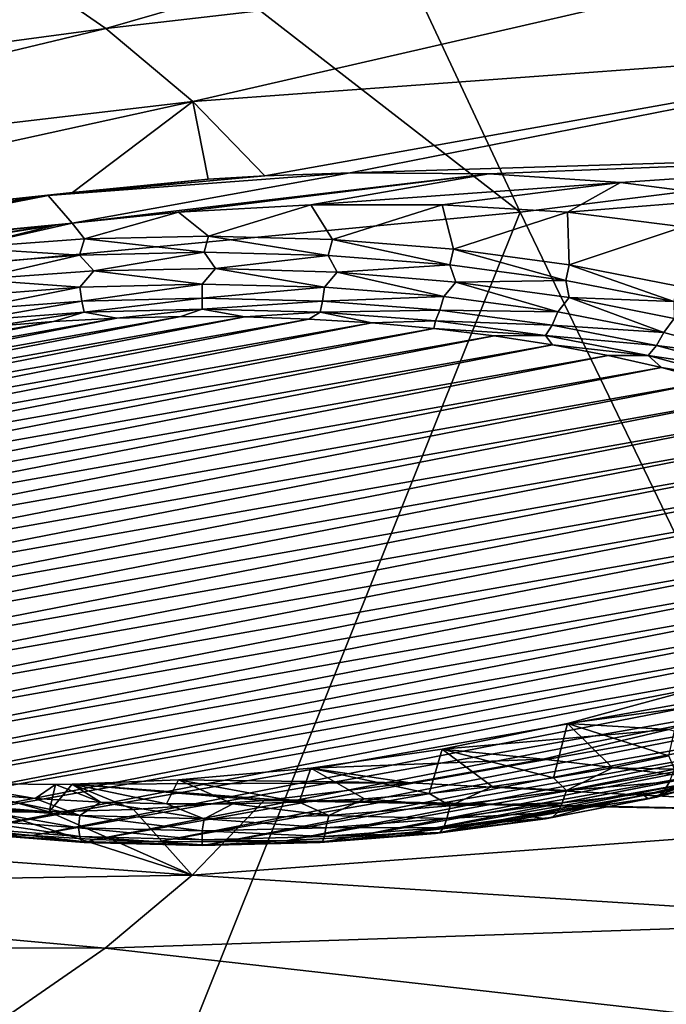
# Model space of a CAD drawing. Header units: metres. Extents: x -90 to 304, y -90 to 74.
# Tile 315 of 570: x 254.13 to 257.22, y -5.94 to -1.24. Entities that reach past the tile are written whole.
import ezdxf

# ---------------------------------------------------------------- set-up
doc = ezdxf.new("R2010")
doc.units = ezdxf.units.M
doc.layers.add('solid_21662050_350', color=7, linetype='CONTINUOUS')

msp = doc.modelspace()

# ---------------------------------------------------------------- linework, layer by layer
at = {"layer": 'solid_21662050_350'}
for points in [[(257.687225, 3.037, 224.12056), (254.282822, 2.61114, 225.305161), (260.456238, -1.669703, 229.696442)], [(254.282822, 2.61114, 225.305161), (250.790009, 2.277417, 226.233841), (256.517975, -2.160777, 231.062302)], [(254.282822, 2.61114, 225.305161), (256.517975, -2.160777, 231.062302), (260.456238, -1.669703, 229.696442)], [(250.790009, 2.277417, 226.233841), (252.478073, -2.545632, 232.133133), (256.517975, -2.160777, 231.062302)], [(254.540344, -1.284626, 170.481384), (254.054245, -0.946853, 169.543182), (257.809937, -0.342236, 168.873215)], [(254.540344, -1.284626, 170.481384), (257.809937, -0.342236, 168.873215), (258.418518, -0.835113, 170.242233)], [(254.955811, -1.633049, 171.449173), (254.540344, -1.284626, 170.481384), (258.418518, -0.835113, 170.242233)], [(254.955811, -1.633049, 171.449173), (258.418518, -0.835113, 170.242233), (258.908417, -1.342935, 171.652771)], [(250.89418, -1.774473, 171.071289), (254.054245, -0.946853, 169.543182), (254.540344, -1.284626, 170.481384)], [(250.89418, -1.774473, 171.071289), (254.540344, -1.284626, 170.481384), (251.30162, -2.062074, 171.870132)], [(251.30162, -2.062074, 171.870132), (254.540344, -1.284626, 170.481384), (254.955811, -1.633049, 171.449173)], [(255.299393, -1.986619, 172.432129), (254.955811, -1.633049, 171.449173), (258.908417, -1.342935, 171.652771)], [(255.705978, -1.972197, 172.484695), (255.299393, -1.986619, 172.432129), (258.908417, -1.342935, 171.652771)], [(255.705978, -1.972197, 172.484695), (258.908417, -1.342935, 171.652771), (259.27652, -1.862429, 173.095718)], [(251.30162, -2.062074, 171.870132), (254.955811, -1.633049, 171.449173), (251.643021, -2.359378, 172.695923)], [(254.381149, -2.066272, 172.444199), (251.643021, -2.359378, 172.695923), (254.955811, -1.633049, 171.449173)], [(255.029358, -2.003288, 172.416916), (254.381149, -2.066272, 172.444199), (254.955811, -1.633049, 171.449173)], [(255.029358, -2.003288, 172.416916), (254.955811, -1.633049, 171.449173), (255.299393, -1.986619, 172.432129)], [(260.456238, -1.669703, 229.696442), (256.517975, -2.160777, 231.062302), (258.947632, -7.20259, 236.48439)], [(256.368073, -1.977268, 172.649658), (255.705978, -1.972197, 172.484695), (259.27652, -1.862429, 173.095718)], [(256.996094, -2.018266, 172.906754), (256.368073, -1.977268, 172.649658), (259.27652, -1.862429, 173.095718)], [(257.574799, -2.093996, 173.24913), (256.996094, -2.018266, 172.906754), (259.27652, -1.862429, 173.095718)], [(254.265396, -2.080986, 172.458694), (255.299393, -1.986619, 172.432129), (255.705978, -1.972197, 172.484695)], [(254.379242, -2.21287, 172.825256), (254.265396, -2.080986, 172.458694), (255.705978, -1.972197, 172.484695)], [(254.379242, -2.21287, 172.825256), (255.705978, -1.972197, 172.484695), (256.368073, -1.977268, 172.649658)], [(255.029358, -2.003288, 172.416916), (255.299393, -1.986619, 172.432129), (254.265396, -2.080986, 172.458694)], [(255.029358, -2.003288, 172.416916), (254.265396, -2.080986, 172.458694), (254.381149, -2.066272, 172.444199)], [(254.379242, -2.21287, 172.825256), (256.368073, -1.977268, 172.649658), (254.887314, -2.160163, 172.794418)], [(254.887314, -2.160163, 172.794418), (256.368073, -1.977268, 172.649658), (255.519119, -2.125284, 172.841232)], [(255.519119, -2.125284, 172.841232), (256.368073, -1.977268, 172.649658), (256.996094, -2.018266, 172.906754)], [(255.519119, -2.125284, 172.841232), (256.996094, -2.018266, 172.906754), (256.145782, -2.125167, 172.983475)], [(256.145782, -2.125167, 172.983475), (256.996094, -2.018266, 172.906754), (256.742859, -2.160463, 173.217392)], [(256.742859, -2.160463, 173.217392), (256.996094, -2.018266, 172.906754), (257.574799, -2.093996, 173.24913)], [(254.381149, -2.066272, 172.444199), (254.265396, -2.080986, 172.458694), (251.643021, -2.359378, 172.695923)], [(254.265396, -2.080986, 172.458694), (253.800323, -2.151169, 172.547668), (251.643021, -2.359378, 172.695923)], [(254.265396, -2.080986, 172.458694), (252.819748, -2.363757, 172.914581), (253.283295, -2.251422, 172.708267)], [(254.379242, -2.21287, 172.825256), (252.819748, -2.363757, 172.914581), (254.265396, -2.080986, 172.458694)], [(254.265396, -2.080986, 172.458694), (253.283295, -2.251422, 172.708267), (253.800323, -2.151169, 172.547668)], [(256.742859, -2.160463, 173.217392), (257.574799, -2.093996, 173.24913), (257.294983, -2.230213, 173.53685)], [(256.517975, -2.160777, 231.062302), (252.478073, -2.545632, 232.133133), (254.316208, -7.65019, 237.727646)], [(256.517975, -2.160777, 231.062302), (254.316208, -7.65019, 237.727646), (258.947632, -7.20259, 236.48439)], [(254.379242, -2.21287, 172.825256), (254.887314, -2.160163, 172.794418), (254.437775, -2.287946, 172.788925)], [(254.887314, -2.160163, 172.794418), (255.030029, -2.274534, 172.751663), (254.437775, -2.287946, 172.788925)], [(254.887314, -2.160163, 172.794418), (255.519119, -2.125284, 172.841232), (255.030029, -2.274534, 172.751663)], [(255.519119, -2.125284, 172.841232), (255.621597, -2.290956, 172.797287), (255.030029, -2.274534, 172.751663)], [(255.519119, -2.125284, 172.841232), (256.145782, -2.125167, 172.983475), (255.621597, -2.290956, 172.797287)], [(256.145782, -2.125167, 172.983475), (256.199493, -2.336852, 172.924759), (255.621597, -2.290956, 172.797287)], [(256.145782, -2.125167, 172.983475), (256.742859, -2.160463, 173.217392), (256.199493, -2.336852, 172.924759)], [(256.742859, -2.160463, 173.217392), (256.750977, -2.411211, 173.131302), (256.199493, -2.336852, 172.924759)], [(256.742859, -2.160463, 173.217392), (257.294983, -2.230213, 173.53685), (256.750977, -2.411211, 173.131302)], [(254.300705, -2.223015, 172.835571), (252.325958, -2.51056, 173.209808), (252.819748, -2.363757, 172.914581)], [(253.774216, -2.305515, 172.944931), (252.325958, -2.51056, 173.209808), (254.300705, -2.223015, 172.835571)], [(254.300705, -2.223015, 172.835571), (252.819748, -2.363757, 172.914581), (254.379242, -2.21287, 172.825256)], [(253.774216, -2.305515, 172.944931), (254.300705, -2.223015, 172.835571), (253.857925, -2.330898, 172.908234)], [(254.379242, -2.21287, 172.825256), (254.437775, -2.287946, 172.788925), (253.857925, -2.330898, 172.908234)], [(254.300705, -2.223015, 172.835571), (254.379242, -2.21287, 172.825256), (253.857925, -2.330898, 172.908234)], [(257.294983, -2.230213, 173.53685), (257.263885, -2.512395, 173.412354), (256.750977, -2.411211, 173.131302)], [(253.857925, -2.330898, 172.908234), (254.437775, -2.287946, 172.788925), (254.415344, -2.365603, 172.775406)], [(254.437775, -2.287946, 172.788925), (255.008835, -2.351017, 172.734894), (254.415344, -2.365603, 172.775406)], [(254.437775, -2.287946, 172.788925), (255.030029, -2.274534, 172.751663), (255.008835, -2.351017, 172.734894)], [(255.030029, -2.274534, 172.751663), (255.602127, -2.366493, 172.777878), (255.008835, -2.351017, 172.734894)], [(255.030029, -2.274534, 172.751663), (255.621597, -2.290956, 172.797287), (255.602127, -2.366493, 172.777878)], [(255.621597, -2.290956, 172.797287), (256.182037, -2.411688, 172.903412), (255.602127, -2.366493, 172.777878)], [(255.621597, -2.290956, 172.797287), (256.199493, -2.336852, 172.924759), (256.182037, -2.411688, 172.903412)], [(253.857925, -2.330898, 172.908234), (254.415344, -2.365603, 172.775406), (253.834854, -2.409927, 172.898514)], [(256.199493, -2.336852, 172.924759), (256.735657, -2.485596, 173.108688), (256.182037, -2.411688, 172.903412)], [(256.199493, -2.336852, 172.924759), (256.750977, -2.411211, 173.131302), (256.735657, -2.485596, 173.108688)], [(253.834854, -2.409927, 172.898514), (254.415344, -2.365603, 172.775406), (253.911682, -2.480976, 172.882065)], [(254.415344, -2.365603, 172.775406), (254.482224, -2.440836, 172.770569), (253.911682, -2.480976, 172.882065)], [(254.415344, -2.365603, 172.775406), (255.008835, -2.351017, 172.734894), (254.482224, -2.440836, 172.770569)], [(255.008835, -2.351017, 172.734894), (255.063965, -2.429495, 172.739075), (254.482224, -2.440836, 172.770569)], [(255.008835, -2.351017, 172.734894), (255.602127, -2.366493, 172.777878), (255.063965, -2.429495, 172.739075)], [(255.602127, -2.366493, 172.777878), (255.644333, -2.447196, 172.788239), (255.063965, -2.429495, 172.739075)], [(255.602127, -2.366493, 172.777878), (256.182037, -2.411688, 172.903412), (255.644333, -2.447196, 172.788239)], [(253.911682, -2.480976, 172.882065), (254.482224, -2.440836, 172.770569), (254.416946, -2.518794, 172.803558)], [(254.482224, -2.440836, 172.770569), (255, -2.503993, 172.762451), (254.416946, -2.518794, 172.803558)], [(254.482224, -2.440836, 172.770569), (255.063965, -2.429495, 172.739075), (255, -2.503993, 172.762451)], [(255.063965, -2.429495, 172.739075), (255.583054, -2.518794, 172.803558), (255, -2.503993, 172.762451)], [(255.063965, -2.429495, 172.739075), (255.644333, -2.447196, 172.788239), (255.583054, -2.518794, 172.803558)], [(256.182037, -2.411688, 172.903412), (256.210754, -2.493558, 172.917007), (255.644333, -2.447196, 172.788239)], [(256.182037, -2.411688, 172.903412), (256.735657, -2.485596, 173.108688), (256.210754, -2.493558, 172.917007)], [(256.750977, -2.411211, 173.131302), (257.250641, -2.586573, 173.389175), (256.735657, -2.485596, 173.108688)], [(256.750977, -2.411211, 173.131302), (257.263885, -2.512395, 173.412354), (257.250641, -2.586573, 173.389175)], [(253.911682, -2.480976, 172.882065), (254.416946, -2.518794, 172.803558), (253.846909, -2.562865, 172.925964)], [(255.644333, -2.447196, 172.788239), (256.153076, -2.562865, 172.925964), (255.583054, -2.518794, 172.803558)], [(255.644333, -2.447196, 172.788239), (256.210754, -2.493558, 172.917007), (256.153076, -2.562865, 172.925964)], [(256.735657, -2.485596, 173.108688), (256.750946, -2.567576, 173.122604), (256.210754, -2.493558, 172.917007)], [(256.735657, -2.485596, 173.108688), (257.250641, -2.586573, 173.389175), (256.750946, -2.567576, 173.122604)], [(253.86525, -2.62787, 172.965759), (253.846909, -2.562865, 172.925964), (254.416946, -2.518794, 172.803558)], [(254.426224, -2.584499, 172.845291), (253.86525, -2.62787, 172.965759), (254.416946, -2.518794, 172.803558)], [(254.426224, -2.584499, 172.845291), (254.416946, -2.518794, 172.803558), (255, -2.503993, 172.762451)], [(255, -2.569934, 172.80484), (254.426224, -2.584499, 172.845291), (255, -2.503993, 172.762451)], [(255, -2.569934, 172.80484), (255, -2.503993, 172.762451), (255.583054, -2.518794, 172.803558)], [(255.573776, -2.584499, 172.845291), (255, -2.569934, 172.80484), (255.583054, -2.518794, 172.803558)], [(255.573776, -2.584499, 172.845291), (255.583054, -2.518794, 172.803558), (256.153076, -2.562865, 172.925964)], [(256.210754, -2.493558, 172.917007), (256.697357, -2.635224, 173.126953), (256.153076, -2.562865, 172.925964)], [(256.210754, -2.493558, 172.917007), (256.750946, -2.567576, 173.122604), (256.697357, -2.635224, 173.126953)], [(252.478073, -2.545632, 232.133133), (249.594559, -7.971935, 238.621323), (254.316208, -7.65019, 237.727646)], [(254.437012, -2.636932, 172.902573), (254.426224, -2.584499, 172.845291), (255, -2.569934, 172.80484)], [(255, -2.622641, 172.862869), (254.437012, -2.636932, 172.902573), (255, -2.569934, 172.80484)], [(255, -2.622641, 172.862869), (255, -2.569934, 172.80484), (255.573776, -2.584499, 172.845291)], [(256.134735, -2.62787, 172.965759), (255.573776, -2.584499, 172.845291), (256.153076, -2.562865, 172.925964)], [(256.134735, -2.62787, 172.965759), (256.153076, -2.562865, 172.925964), (256.697357, -2.635224, 173.126953)], [(256.750946, -2.567576, 173.122604), (257.203705, -2.734252, 173.402023), (256.697357, -2.635224, 173.126953)], [(256.750946, -2.567576, 173.122604), (257.253204, -2.667648, 173.400558), (257.203705, -2.734252, 173.402023)], [(257.250641, -2.586573, 173.389175), (257.253204, -2.667648, 173.400558), (256.750946, -2.567576, 173.122604)], [(253.886612, -2.679487, 173.020767), (253.86525, -2.62787, 172.965759), (254.426224, -2.584499, 172.845291)], [(254.437012, -2.636932, 172.902573), (253.886612, -2.679487, 173.020767), (254.426224, -2.584499, 172.845291)], [(255, -2.622641, 172.862869), (254.593216, -2.665979, 172.953308), (254.437012, -2.636932, 172.902573)], [(255, -2.622641, 172.862869), (254.898346, -2.658854, 172.933517), (254.593216, -2.665979, 172.953308)], [(255, -2.622641, 172.862869), (255.204147, -2.66029, 172.937515), (254.898346, -2.658854, 172.933517)], [(255.562988, -2.636932, 172.902573), (255, -2.622641, 172.862869), (255.573776, -2.584499, 172.845291)], [(255.562988, -2.636932, 172.902573), (255.204147, -2.66029, 172.937515), (255, -2.622641, 172.862869)], [(255.562988, -2.636932, 172.902573), (255.573776, -2.584499, 172.845291), (256.134735, -2.62787, 172.965759)], [(256.113403, -2.679487, 173.020767), (255.562988, -2.636932, 172.902573), (256.134735, -2.62787, 172.965759)], [(256.113403, -2.679487, 173.020767), (256.134735, -2.62787, 172.965759), (256.670349, -2.699078, 173.163544)], [(256.670349, -2.699078, 173.163544), (256.134735, -2.62787, 172.965759), (256.697357, -2.635224, 173.126953)], [(251.571823, -3.440195, 175.103775), (255.508606, -2.670279, 172.965256), (255.80954, -2.688748, 173.016556)], [(251.571823, -3.440195, 175.103775), (251.698517, -3.345889, 174.841827), (255.508606, -2.670279, 172.965256)], [(251.698517, -3.345889, 174.841827), (255.204147, -2.66029, 172.937515), (255.508606, -2.670279, 172.965256)], [(251.698517, -3.345889, 174.841827), (251.847748, -3.255462, 174.590668), (255.204147, -2.66029, 172.937515)], [(251.847748, -3.255462, 174.590668), (254.898346, -2.658854, 172.933517), (255.204147, -2.66029, 172.937515)], [(251.847748, -3.255462, 174.590668), (252.018524, -3.16951, 174.351913), (254.898346, -2.658854, 172.933517)], [(252.018524, -3.16951, 174.351913), (254.593216, -2.665979, 172.953308), (254.898346, -2.658854, 172.933517)], [(252.018524, -3.16951, 174.351913), (252.209686, -3.088631, 174.127274), (254.593216, -2.665979, 172.953308)], [(252.209686, -3.088631, 174.127274), (254.290848, -2.681616, 172.99675), (254.593216, -2.665979, 172.953308)], [(254.437012, -2.636932, 172.902573), (253.993362, -2.705657, 173.063522), (253.886612, -2.679487, 173.020767)], [(254.437012, -2.636932, 172.902573), (254.290848, -2.681616, 172.99675), (253.993362, -2.705657, 173.063522)], [(254.437012, -2.636932, 172.902573), (254.593216, -2.665979, 172.953308), (254.290848, -2.681616, 172.99675)], [(255.562988, -2.636932, 172.902573), (255.508606, -2.670279, 172.965256), (255.204147, -2.66029, 172.937515)], [(255.562988, -2.636932, 172.902573), (255.80954, -2.688748, 173.016556), (255.508606, -2.670279, 172.965256)], [(256.113403, -2.679487, 173.020767), (255.80954, -2.688748, 173.016556), (255.562988, -2.636932, 172.902573)], [(256.670349, -2.699078, 173.163544), (256.697357, -2.635224, 173.126953), (257.203705, -2.734252, 173.402023)], [(257.253204, -2.667648, 173.400558), (257.660858, -2.857739, 173.74501), (257.203705, -2.734252, 173.402023)], [(251.38945, -3.637789, 175.652618), (256.10495, -2.715575, 173.091064), (256.392853, -2.750577, 173.188293)], [(251.38945, -3.637789, 175.652618), (251.468567, -3.537711, 175.374634), (256.10495, -2.715575, 173.091064)], [(251.468567, -3.537711, 175.374634), (255.80954, -2.688748, 173.016556), (256.10495, -2.715575, 173.091064)], [(251.468567, -3.537711, 175.374634), (251.571823, -3.440195, 175.103775), (255.80954, -2.688748, 173.016556)], [(252.209686, -3.088631, 174.127274), (252.419891, -3.013382, 173.918259), (254.290848, -2.681616, 172.99675)], [(252.419891, -3.013382, 173.918259), (253.993362, -2.705657, 173.063522), (254.290848, -2.681616, 172.99675)], [(256.113403, -2.679487, 173.020767), (256.10495, -2.715575, 173.091064), (255.80954, -2.688748, 173.016556)], [(256.638916, -2.749354, 173.214828), (256.10495, -2.715575, 173.091064), (256.113403, -2.679487, 173.020767)], [(256.638916, -2.749354, 173.214828), (256.392853, -2.750577, 173.188293), (256.10495, -2.715575, 173.091064)], [(256.638916, -2.749354, 173.214828), (256.113403, -2.679487, 173.020767), (256.670349, -2.699078, 173.163544)], [(256.638916, -2.749354, 173.214828), (256.670349, -2.699078, 173.163544), (257.168671, -2.796531, 173.434235)], [(257.168671, -2.796531, 173.434235), (256.670349, -2.699078, 173.163544), (257.203705, -2.734252, 173.402023)], [(251.334991, -3.739743, 175.935806), (256.392853, -2.750577, 173.188293), (256.671173, -2.793509, 173.307541)], [(251.334991, -3.739743, 175.935806), (251.38945, -3.637789, 175.652618), (256.392853, -2.750577, 173.188293)], [(256.638916, -2.749354, 173.214828), (256.671173, -2.793509, 173.307541), (256.392853, -2.750577, 173.188293)], [(257.127838, -2.844973, 173.480423), (256.671173, -2.793509, 173.307541), (256.638916, -2.749354, 173.214828)], [(257.127838, -2.844973, 173.480423), (256.638916, -2.749354, 173.214828), (257.168671, -2.796531, 173.434235)], [(257.168671, -2.796531, 173.434235), (257.203705, -2.734252, 173.402023), (257.660858, -2.857739, 173.74501)], [(251.305588, -3.84286, 176.222214), (256.671173, -2.793509, 173.307541), (256.938141, -2.844087, 173.448029)], [(251.305588, -3.84286, 176.222214), (251.334991, -3.739743, 175.935806), (256.671173, -2.793509, 173.307541)], [(257.127838, -2.844973, 173.480423), (256.938141, -2.844087, 173.448029), (256.671173, -2.793509, 173.307541)], [(257.127838, -2.844973, 173.480423), (257.168671, -2.796531, 173.434235), (257.61853, -2.918054, 173.771774)], [(257.61853, -2.918054, 173.771774), (257.168671, -2.796531, 173.434235), (257.660858, -2.857739, 173.74501)], [(251.301422, -3.946458, 176.509979), (256.938141, -2.844087, 173.448029), (257.191803, -2.901957, 173.608765)], [(251.301422, -3.946458, 176.509979), (251.305588, -3.84286, 176.222214), (256.938141, -2.844087, 173.448029)], [(257.127838, -2.844973, 173.480423), (257.191803, -2.901957, 173.608765), (256.938141, -2.844087, 173.448029)], [(257.569244, -2.964209, 173.811615), (257.191803, -2.901957, 173.608765), (257.127838, -2.844973, 173.480423)], [(257.569244, -2.964209, 173.811615), (257.127838, -2.844973, 173.480423), (257.61853, -2.918054, 173.771774)], [(251.322525, -4.049814, 176.797058), (251.301422, -3.946458, 176.509979), (257.191803, -2.901957, 173.608765)], [(251.322525, -4.049814, 176.797058), (257.191803, -2.901957, 173.608765), (257.430542, -2.966729, 173.788681)], [(257.569244, -2.964209, 173.811615), (257.430542, -2.966729, 173.788681), (257.191803, -2.901957, 173.608765)], [(251.368774, -4.152229, 177.081528), (251.322525, -4.049814, 176.797058), (257.430542, -2.966729, 173.788681)], [(251.368774, -4.152229, 177.081528), (257.430542, -2.966729, 173.788681), (257.652618, -3.037947, 173.986496)], [(251.439804, -4.252985, 177.361389), (251.368774, -4.152229, 177.081528), (257.652618, -3.037947, 173.986496)], [(251.439804, -4.252985, 177.361389), (257.652618, -3.037947, 173.986496), (257.856598, -3.115154, 174.200943)], [(251.535202, -4.351435, 177.634842), (251.439804, -4.252985, 177.361389), (257.856598, -3.115154, 174.200943)], [(251.535202, -4.351435, 177.634842), (257.856598, -3.115154, 174.200943), (258.041046, -3.197784, 174.43045)], [(251.654236, -4.446855, 177.899887), (251.535202, -4.351435, 177.634842), (258.041046, -3.197784, 174.43045)], [(251.654236, -4.446855, 177.899887), (258.041046, -3.197784, 174.43045), (258.204285, -3.285046, 174.672836)], [(251.7957, -4.538376, 178.154099), (251.654236, -4.446855, 177.899887), (258.204285, -3.285046, 174.672836)], [(258.345764, -3.376568, 174.927048), (251.7957, -4.538376, 178.154099), (258.204285, -3.285046, 174.672836)], [(258.345764, -3.376568, 174.927048), (251.958954, -4.625639, 178.396469), (251.7957, -4.538376, 178.154099)], [(258.345764, -3.376568, 174.927048), (258.464813, -3.471988, 175.192078), (251.958954, -4.625639, 178.396469)], [(258.464813, -3.471988, 175.192078), (252.143387, -4.708268, 178.625992), (251.958954, -4.625639, 178.396469)], [(258.464813, -3.471988, 175.192078), (258.560181, -3.570437, 175.46553), (252.143387, -4.708268, 178.625992)], [(258.560181, -3.570437, 175.46553), (252.347397, -4.785476, 178.840439), (252.143387, -4.708268, 178.625992)], [(258.560181, -3.570437, 175.46553), (258.631226, -3.671193, 175.745392), (252.347397, -4.785476, 178.840439)], [(258.631226, -3.671193, 175.745392), (252.569473, -4.856693, 179.038254), (252.347397, -4.785476, 178.840439)], [(258.631226, -3.671193, 175.745392), (258.67746, -3.773609, 176.029861), (252.569473, -4.856693, 179.038254)], [(258.67746, -3.773609, 176.029861), (252.808182, -4.921465, 179.21817), (252.569473, -4.856693, 179.038254)], [(258.67746, -3.773609, 176.029861), (258.698578, -3.876964, 176.316956), (252.808182, -4.921465, 179.21817)], [(258.698578, -3.876964, 176.316956), (253.061874, -4.979336, 179.378906), (252.808182, -4.921465, 179.21817)], [(258.698578, -3.876964, 176.316956), (258.694397, -3.980563, 176.604706), (253.061874, -4.979336, 179.378906)], [(258.694397, -3.980563, 176.604706), (253.328812, -5.029913, 179.519394), (253.061874, -4.979336, 179.378906)], [(258.694397, -3.980563, 176.604706), (258.665009, -4.08368, 176.891129), (253.328812, -5.029913, 179.519394)], [(258.665009, -4.08368, 176.891129), (253.607147, -5.072845, 179.638641), (253.328812, -5.029913, 179.519394)], [(258.665009, -4.08368, 176.891129), (258.610535, -4.185634, 177.174316), (253.607147, -5.072845, 179.638641)], [(258.610535, -4.185634, 177.174316), (253.895035, -5.107847, 179.735855), (253.607147, -5.072845, 179.638641)], [(258.610535, -4.185634, 177.174316), (258.531433, -4.285711, 177.452286), (253.895035, -5.107847, 179.735855)], [(258.531433, -4.285711, 177.452286), (254.19046, -5.134675, 179.810379), (253.895035, -5.107847, 179.735855)], [(258.531433, -4.285711, 177.452286), (258.428162, -4.383228, 177.723145), (254.19046, -5.134675, 179.810379)], [(258.428162, -4.383228, 177.723145), (254.491394, -5.153144, 179.861679), (254.19046, -5.134675, 179.810379)], [(258.428162, -4.383228, 177.723145), (258.301483, -4.477534, 177.985092), (254.491394, -5.153144, 179.861679)], [(257.294983, -4.449718, 179.701767), (257.786774, -4.458312, 179.864639), (256.742859, -4.599607, 179.992371)], [(257.294983, -4.449718, 179.701767), (256.742859, -4.599607, 179.992371), (257.227905, -4.754773, 179.640793)], [(256.742859, -4.599607, 179.992371), (257.786774, -4.458312, 179.864639), (257.226471, -4.629166, 180.211334)], [(258.301483, -4.477534, 177.985092), (254.795853, -5.163132, 179.88942), (254.491394, -5.153144, 179.861679)], [(258.301483, -4.477534, 177.985092), (258.152252, -4.567961, 178.236267), (254.795853, -5.163132, 179.88942)], [(258.152252, -4.567961, 178.236267), (255.101654, -5.164568, 179.893402), (254.795853, -5.163132, 179.88942)], [(258.152252, -4.567961, 178.236267), (257.981476, -4.653913, 178.475006), (255.101654, -5.164568, 179.893402)], [(256.742859, -4.599607, 179.992371), (257.226471, -4.629166, 180.211334), (256.145782, -4.721517, 180.195114)], [(256.742859, -4.599607, 179.992371), (256.145782, -4.721517, 180.195114), (256.676422, -4.859658, 179.932129)], [(256.742859, -4.599607, 179.992371), (256.676422, -4.859658, 179.932129), (256.958282, -4.810914, 179.796738)], [(256.742859, -4.599607, 179.992371), (256.958282, -4.810914, 179.796738), (257.227905, -4.754773, 179.640793)], [(256.145782, -4.721517, 180.195114), (257.226471, -4.629166, 180.211334), (256.628174, -4.770109, 180.46637)], [(256.628174, -4.770109, 180.46637), (257.226471, -4.629166, 180.211334), (258.85083, -5.034599, 181.906769)], [(257.981476, -4.653913, 178.475006), (255.406784, -5.157444, 179.873611), (255.101654, -5.164568, 179.893402)], [(257.981476, -4.653913, 178.475006), (257.790314, -4.734792, 178.699661), (255.406784, -5.157444, 179.873611)], [(257.790314, -4.734792, 178.699661), (255.709152, -5.141806, 179.830185), (255.406784, -5.157444, 179.873611)], [(256.145782, -4.721517, 180.195114), (256.628174, -4.770109, 180.46637), (255.519119, -4.812269, 180.304626)], [(256.145782, -4.721517, 180.195114), (255.519119, -4.812269, 180.304626), (256.083038, -4.933787, 180.138031)], [(257.790314, -4.734792, 178.699661), (257.580109, -4.81004, 178.908676), (255.709152, -5.141806, 179.830185)], [(256.145782, -4.721517, 180.195114), (256.083038, -4.933787, 180.138031), (256.384064, -4.900702, 180.046127)], [(256.145782, -4.721517, 180.195114), (256.384064, -4.900702, 180.046127), (256.676422, -4.859658, 179.932129)], [(255.519119, -4.812269, 180.304626), (256.628174, -4.770109, 180.46637), (255.993103, -4.8822, 180.632965)], [(255.993103, -4.8822, 180.632965), (256.628174, -4.770109, 180.46637), (258.85083, -5.034599, 181.906769)], [(257.253448, -4.817785, 179.586594), (257.227905, -4.754773, 179.640793), (256.958282, -4.810914, 179.796738)], [(255.519119, -4.812269, 180.304626), (255.993103, -4.8822, 180.632965), (254.887314, -4.868991, 180.318466)], [(255.519119, -4.812269, 180.304626), (254.887314, -4.868991, 180.318466), (255.46257, -4.975308, 180.253357)], [(255.519119, -4.812269, 180.304626), (255.46257, -4.975308, 180.253357), (255.775223, -4.958708, 180.207245)], [(255.519119, -4.812269, 180.304626), (255.775223, -4.958708, 180.207245), (256.083038, -4.933787, 180.138031)], [(257.580109, -4.81004, 178.908676), (256.006622, -5.117765, 179.763412), (255.709152, -5.141806, 179.830185)], [(257.580109, -4.81004, 178.908676), (257.352234, -4.87916, 179.100662), (256.006622, -5.117765, 179.763412)], [(256.73819, -4.918991, 179.867706), (256.958282, -4.810914, 179.796738), (256.676422, -4.859658, 179.932129)], [(256.73819, -4.918991, 179.867706), (257.253448, -4.817785, 179.586594), (256.958282, -4.810914, 179.796738)], [(257.230621, -4.878897, 179.542542), (257.253448, -4.817785, 179.586594), (256.73819, -4.918991, 179.867706)], [(257.168671, -4.95148, 179.419846), (257.61853, -4.829958, 179.082306), (257.203705, -4.924033, 179.48436)], [(257.569244, -4.840131, 179.022186), (257.61853, -4.829958, 179.082306), (257.168671, -4.95148, 179.419846)], [(257.203705, -4.924033, 179.48436), (257.660858, -4.800546, 179.141373), (257.230621, -4.878897, 179.542542)], [(257.61853, -4.829958, 179.082306), (257.660858, -4.800546, 179.141373), (257.203705, -4.924033, 179.48436)], [(252.263794, -4.86027, 179.721878), (254.269913, -5.02198, 180.628662), (252.793152, -4.9456, 180.079788)], [(253.774216, -4.885039, 180.109833), (254.269913, -5.02198, 180.628662), (252.263794, -4.86027, 179.721878)], [(254.300705, -4.891185, 180.246689), (254.269913, -5.02198, 180.628662), (253.774216, -4.885039, 180.109833)], [(253.774216, -4.885039, 180.109833), (253.895355, -4.931707, 180.132248), (254.202744, -4.957213, 180.203094)], [(254.300705, -4.891185, 180.246689), (253.774216, -4.885039, 180.109833), (254.202744, -4.957213, 180.203094)], [(254.887314, -4.868991, 180.318466), (255.993103, -4.8822, 180.632965), (254.379242, -4.889942, 180.261108)], [(254.887314, -4.868991, 180.318466), (254.379242, -4.889942, 180.261108), (254.830536, -4.983182, 180.275223)], [(254.379242, -4.889942, 180.261108), (255.993103, -4.8822, 180.632965), (255.337204, -4.962651, 180.707001)], [(254.887314, -4.868991, 180.318466), (254.830536, -4.983182, 180.275223), (255.147018, -4.983483, 180.276062)], [(254.887314, -4.868991, 180.318466), (255.147018, -4.983483, 180.276062), (255.46257, -4.975308, 180.253357)], [(255.337204, -4.962651, 180.707001), (255.993103, -4.8822, 180.632965), (258.85083, -5.034599, 181.906769)], [(257.352234, -4.87916, 179.100662), (256.297272, -5.085479, 179.673737), (256.006622, -5.117765, 179.763412)], [(257.352234, -4.87916, 179.100662), (257.108337, -4.941659, 179.274261), (256.297272, -5.085479, 179.673737)], [(256.73819, -4.918991, 179.867706), (256.676422, -4.859658, 179.932129), (256.384064, -4.900702, 180.046127)], [(256.718079, -4.979134, 179.820969), (257.230621, -4.878897, 179.542542), (256.73819, -4.918991, 179.867706)], [(257.203705, -4.924033, 179.48436), (257.230621, -4.878897, 179.542542), (256.718079, -4.979134, 179.820969)], [(257.127838, -4.959366, 179.353378), (257.108337, -4.941659, 179.274261), (257.352234, -4.87916, 179.100662)], [(257.127838, -4.959366, 179.353378), (257.352234, -4.87916, 179.100662), (257.569244, -4.840131, 179.022186)], [(257.127838, -4.959366, 179.353378), (257.569244, -4.840131, 179.022186), (257.168671, -4.95148, 179.419846)], [(253.834961, -4.995089, 180.079086), (254.415985, -5.039434, 180.202255), (253.895355, -4.931707, 180.132248)], [(254.415985, -5.039434, 180.202255), (254.202744, -4.957213, 180.203094), (253.895355, -4.931707, 180.132248)], [(254.300705, -4.891185, 180.246689), (254.202744, -4.957213, 180.203094), (254.515121, -4.974407, 180.250854)], [(254.379242, -4.889942, 180.261108), (254.672073, -5.009957, 180.686874), (254.269913, -5.02198, 180.628662)], [(254.379242, -4.889942, 180.261108), (254.269913, -5.02198, 180.628662), (254.300705, -4.891185, 180.246689)], [(254.379242, -4.889942, 180.261108), (254.300705, -4.891185, 180.246689), (254.515121, -4.974407, 180.250854)], [(254.379242, -4.889942, 180.261108), (255.337204, -4.962651, 180.707001), (255.2966, -4.966513, 180.708466)], [(254.379242, -4.889942, 180.261108), (255.2966, -4.966513, 180.708466), (254.672073, -5.009957, 180.686874)], [(254.379242, -4.889942, 180.261108), (254.515121, -4.974407, 180.250854), (254.830536, -4.983182, 180.275223)], [(256.184235, -4.993087, 180.073517), (256.384064, -4.900702, 180.046127), (256.083038, -4.933787, 180.138031)], [(256.184235, -4.993087, 180.073517), (256.73819, -4.918991, 179.867706), (256.384064, -4.900702, 180.046127)], [(256.718079, -4.979134, 179.820969), (256.73819, -4.918991, 179.867706), (256.184235, -4.993087, 180.073517)], [(256.697357, -5.023061, 179.75943), (257.203705, -4.924033, 179.48436), (256.718079, -4.979134, 179.820969)], [(257.168671, -4.95148, 179.419846), (257.203705, -4.924033, 179.48436), (256.697357, -5.023061, 179.75943)], [(252.793152, -4.9456, 180.079788), (254.269913, -5.02198, 180.628662), (253.386795, -5.001364, 180.370148)], [(254.415985, -5.039434, 180.202255), (254.515121, -4.974407, 180.250854), (254.202744, -4.957213, 180.203094)], [(254.415985, -5.039434, 180.202255), (255.01004, -5.053987, 180.242676), (254.515121, -4.974407, 180.250854)], [(255.01004, -5.053987, 180.242676), (254.830536, -4.983182, 180.275223), (254.515121, -4.974407, 180.250854)], [(254.672073, -5.009957, 180.686874), (255.2966, -4.966513, 180.708466), (254.95285, -5.323092, 181.698654)], [(254.95285, -5.323092, 181.698654), (255.2966, -4.966513, 180.708466), (258.85083, -5.034599, 181.906769)], [(255.603867, -5.038422, 180.199448), (255.46257, -4.975308, 180.253357), (255.147018, -4.983483, 180.276062)], [(255.2966, -4.966513, 180.708466), (255.337204, -4.962651, 180.707001), (258.85083, -5.034599, 181.906769)], [(255.603867, -5.038422, 180.199448), (255.775223, -4.958708, 180.207245), (255.46257, -4.975308, 180.253357)], [(255.603867, -5.038422, 180.199448), (256.184235, -4.993087, 180.073517), (255.775223, -4.958708, 180.207245)], [(256.184235, -4.993087, 180.073517), (256.083038, -4.933787, 180.138031), (255.775223, -4.958708, 180.207245)], [(256.167175, -5.052376, 180.024399), (256.718079, -4.979134, 179.820969), (256.184235, -4.993087, 180.073517)], [(256.697357, -5.023061, 179.75943), (256.718079, -4.979134, 179.820969), (256.167175, -5.052376, 180.024399)], [(257.108337, -4.941659, 179.274261), (256.57901, -5.045178, 179.561783), (256.297272, -5.085479, 179.673737)], [(257.108337, -4.941659, 179.274261), (256.850006, -4.997127, 179.428329), (256.57901, -5.045178, 179.561783)], [(256.638916, -5.054986, 179.618973), (256.850006, -4.997127, 179.428329), (257.127838, -4.959366, 179.353378)], [(256.638916, -5.054986, 179.618973), (257.127838, -4.959366, 179.353378), (256.670349, -5.048934, 179.690521)], [(256.670349, -5.048934, 179.690521), (257.168671, -4.95148, 179.419846), (256.697357, -5.023061, 179.75943)], [(257.127838, -4.959366, 179.353378), (257.168671, -4.95148, 179.419846), (256.670349, -5.048934, 179.690521)], [(257.127838, -4.959366, 179.353378), (256.850006, -4.997127, 179.428329), (257.108337, -4.941659, 179.274261)], [(254.014786, -5.022915, 180.573151), (254.95285, -5.323092, 181.698654), (251.645523, -5.082813, 180.260559)], [(253.386795, -5.001364, 180.370148), (254.269913, -5.02198, 180.628662), (254.014786, -5.022915, 180.573151)], [(253.83284, -5.052376, 180.024399), (254.409821, -5.096985, 180.148315), (253.834961, -4.995089, 180.079086)], [(254.409821, -5.096985, 180.148315), (254.415985, -5.039434, 180.202255), (253.834961, -4.995089, 180.079086)], [(254.014786, -5.022915, 180.573151), (254.269913, -5.02198, 180.628662), (254.95285, -5.323092, 181.698654)], [(254.269913, -5.02198, 180.628662), (254.672073, -5.009957, 180.686874), (254.95285, -5.323092, 181.698654)], [(255.01004, -5.053987, 180.242676), (255.147018, -4.983483, 180.276062), (254.830536, -4.983182, 180.275223)], [(255.01004, -5.053987, 180.242676), (255.603867, -5.038422, 180.199448), (255.147018, -4.983483, 180.276062)], [(256.167175, -5.052376, 180.024399), (256.184235, -4.993087, 180.073517), (255.603867, -5.038422, 180.199448)], [(256.153076, -5.09542, 179.960403), (256.697357, -5.023061, 179.75943), (256.167175, -5.052376, 180.024399)], [(256.670349, -5.048934, 179.690521), (256.697357, -5.023061, 179.75943), (256.153076, -5.09542, 179.960403)], [(256.638916, -5.054986, 179.618973), (256.57901, -5.045178, 179.561783), (256.850006, -4.997127, 179.428329)], [(254.416946, -5.139492, 180.082825), (254.409821, -5.096985, 180.148315), (253.83284, -5.052376, 180.024399)], [(253.846909, -5.09542, 179.960403), (254.416946, -5.139492, 180.082825), (253.83284, -5.052376, 180.024399)], [(254.409821, -5.096985, 180.148315), (255, -5.111967, 180.189926), (254.415985, -5.039434, 180.202255)], [(255, -5.111967, 180.189926), (255.01004, -5.053987, 180.242676), (254.415985, -5.039434, 180.202255)], [(254.95285, -5.323092, 181.698654), (258.85083, -5.034599, 181.906769), (258.345123, -5.540639, 183.312347)], [(255, -5.111967, 180.189926), (255.590179, -5.096985, 180.148315), (255.01004, -5.053987, 180.242676)], [(255.590179, -5.096985, 180.148315), (255.603867, -5.038422, 180.199448), (255.01004, -5.053987, 180.242676)], [(255.590179, -5.096985, 180.148315), (256.167175, -5.052376, 180.024399), (255.603867, -5.038422, 180.199448)], [(256.153076, -5.09542, 179.960403), (256.167175, -5.052376, 180.024399), (255.590179, -5.096985, 180.148315)], [(256.113403, -5.124853, 179.813034), (256.297272, -5.085479, 179.673737), (256.57901, -5.045178, 179.561783)], [(256.113403, -5.124853, 179.813034), (256.57901, -5.045178, 179.561783), (256.638916, -5.054986, 179.618973)], [(256.113403, -5.124853, 179.813034), (256.638916, -5.054986, 179.618973), (256.134735, -5.120142, 179.888321)], [(256.134735, -5.120142, 179.888321), (256.670349, -5.048934, 179.690521), (256.153076, -5.09542, 179.960403)], [(256.638916, -5.054986, 179.618973), (256.670349, -5.048934, 179.690521), (256.134735, -5.120142, 179.888321)], [(251.645523, -5.082813, 180.260559), (254.95285, -5.323092, 181.698654), (251.304504, -5.380316, 181.086899)], [(254.426224, -5.163512, 180.008774), (254.416946, -5.139492, 180.082825), (253.846909, -5.09542, 179.960403)], [(253.86525, -5.120142, 179.888321), (254.426224, -5.163512, 180.008774), (253.846909, -5.09542, 179.960403)], [(254.437012, -5.167408, 179.931229), (254.426224, -5.163512, 180.008774), (253.86525, -5.120142, 179.888321)], [(253.886612, -5.124853, 179.813034), (254.437012, -5.167408, 179.931229), (253.86525, -5.120142, 179.888321)], [(253.886612, -5.124853, 179.813034), (253.895035, -5.107847, 179.735855), (254.19046, -5.134675, 179.810379)], [(255, -5.154293, 180.123932), (255, -5.111967, 180.189926), (254.409821, -5.096985, 180.148315)], [(254.416946, -5.139492, 180.082825), (255, -5.154293, 180.123932), (254.409821, -5.096985, 180.148315)], [(255.583054, -5.139492, 180.082825), (255.590179, -5.096985, 180.148315), (255, -5.111967, 180.189926)], [(255, -5.154293, 180.123932), (255.583054, -5.139492, 180.082825), (255, -5.111967, 180.189926)], [(255.562988, -5.167408, 179.931229), (255.709152, -5.141806, 179.830185), (256.006622, -5.117765, 179.763412)], [(255.562988, -5.167408, 179.931229), (256.006622, -5.117765, 179.763412), (256.113403, -5.124853, 179.813034)], [(255.573776, -5.163512, 180.008774), (256.134735, -5.120142, 179.888321), (255.583054, -5.139492, 180.082825)], [(256.113403, -5.124853, 179.813034), (256.134735, -5.120142, 179.888321), (255.573776, -5.163512, 180.008774)], [(255.583054, -5.139492, 180.082825), (256.153076, -5.09542, 179.960403), (255.590179, -5.096985, 180.148315)], [(256.134735, -5.120142, 179.888321), (256.153076, -5.09542, 179.960403), (255.583054, -5.139492, 180.082825)], [(256.113403, -5.124853, 179.813034), (256.006622, -5.117765, 179.763412), (256.297272, -5.085479, 179.673737)], [(253.886612, -5.124853, 179.813034), (254.19046, -5.134675, 179.810379), (254.437012, -5.167408, 179.931229)], [(254.437012, -5.167408, 179.931229), (254.19046, -5.134675, 179.810379), (254.491394, -5.153144, 179.861679)], [(255, -5.178078, 180.04924), (255, -5.154293, 180.123932), (254.416946, -5.139492, 180.082825)], [(254.426224, -5.163512, 180.008774), (255, -5.178078, 180.04924), (254.416946, -5.139492, 180.082825)], [(255, -5.181699, 179.970932), (255, -5.178078, 180.04924), (254.426224, -5.163512, 180.008774)], [(254.437012, -5.167408, 179.931229), (255, -5.181699, 179.970932), (254.426224, -5.163512, 180.008774)], [(254.437012, -5.167408, 179.931229), (254.491394, -5.153144, 179.861679), (254.795853, -5.163132, 179.88942)], [(254.437012, -5.167408, 179.931229), (254.795853, -5.163132, 179.88942), (255, -5.181699, 179.970932)], [(255, -5.181699, 179.970932), (254.795853, -5.163132, 179.88942), (255.101654, -5.164568, 179.893402)], [(255.573776, -5.163512, 180.008774), (255.583054, -5.139492, 180.082825), (255, -5.154293, 180.123932)], [(255, -5.178078, 180.04924), (255.573776, -5.163512, 180.008774), (255, -5.154293, 180.123932)], [(255, -5.181699, 179.970932), (255.101654, -5.164568, 179.893402), (255.406784, -5.157444, 179.873611)], [(255, -5.181699, 179.970932), (255.406784, -5.157444, 179.873611), (255.562988, -5.167408, 179.931229)], [(255.562988, -5.167408, 179.931229), (255.573776, -5.163512, 180.008774), (255, -5.178078, 180.04924)], [(255.562988, -5.167408, 179.931229), (255.406784, -5.157444, 179.873611), (255.709152, -5.141806, 179.830185)], [(255.562988, -5.167408, 179.931229), (256.113403, -5.124853, 179.813034), (255.573776, -5.163512, 180.008774)], [(255, -5.181699, 179.970932), (255.562988, -5.167408, 179.931229), (255, -5.178078, 180.04924)], [(251.304504, -5.380316, 181.086899), (254.95285, -5.323092, 181.698654), (254.536789, -5.671459, 182.66629)], [(254.536789, -5.671459, 182.66629), (254.95285, -5.323092, 181.698654), (258.345123, -5.540639, 183.312347)], [(251.304504, -5.380316, 181.086899), (254.536789, -5.671459, 182.66629), (250.897369, -5.668121, 181.886307)], [(254.536789, -5.671459, 182.66629), (258.345123, -5.540639, 183.312347), (257.721222, -6.031311, 184.675232)], [(250.897369, -5.668121, 181.886307), (254.536789, -5.671459, 182.66629), (254.05011, -6.009161, 183.604294)], [(254.05011, -6.009161, 183.604294), (254.536789, -5.671459, 182.66629), (257.721222, -6.031311, 184.675232)]]:
    msp.add_3dface(points, dxfattribs=at)

doc.saveas('drawing.dxf')
